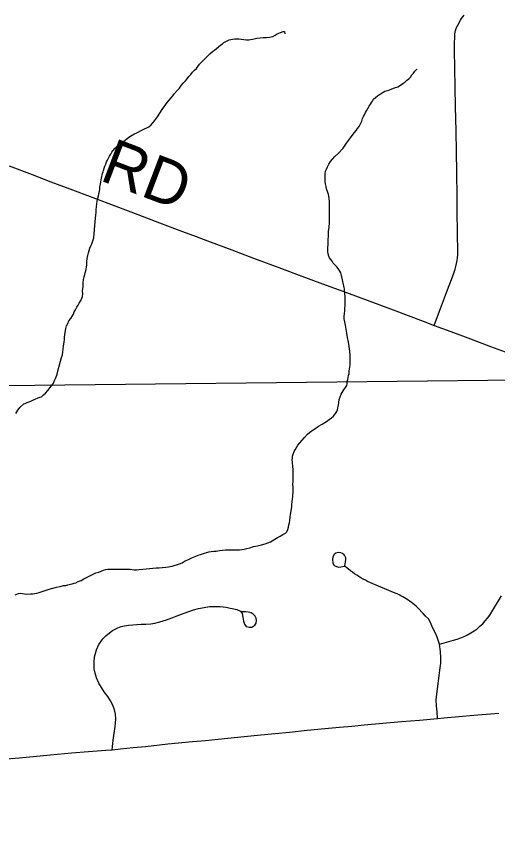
# Model space of a CAD drawing. Extents: x 103424 to 290657, y 38711 to 110967.
# Drawn here: x 123993 to 127210, y 93661 to 99204 of the extents above; entities that cross this region are included whole.
import ezdxf

# ---------------------------------------------------------------- set-up
doc = ezdxf.new("R2010")
doc.units = 0
for name, color, linetype in [('GM_X_Corporation', 7, 'Continuous'), ('GM_X_County_Road', 7, 'Continuous'), ('GM_X_County_Road_Text', 7, 'Continuous'), ('GM_X_Minor_River', 7, 'Continuous'), ('GM_X_Township_Road', 7, 'Continuous')]:
    doc.layers.add(name, color=color, linetype=linetype)

msp = doc.modelspace()

# ---------------------------------------------------------------- linework, layer by layer
at = {"layer": 'GM_X_Corporation'}
for points in [[(148354.5, 110967.2), (119699, 110967.2), (119716.9, 106542.5), (119719.8, 106322.8), (119720.8, 106006.3), (119709.7, 99445.7), (119706.4, 99064.2), (119663.9, 96690), (127752.9, 96778.3), (127904.6, 96781), (127960.9, 96782.1), (128017.2, 96783.1), (128144.7, 96785.8), (131350.5, 96844.5), (131500.4, 96848.9), (132289.6, 96863.9), (132581, 96869.6), (132838, 96874.6), (133225.9, 96882.3), (133496.3, 96888.5), (133864.7, 96896.9), (134160.1, 96903.7)], [(119639, 84504.6), (119641.6, 85722.3), (119634.5, 87732.9), (119633.9, 87813.5), (119633.9, 87824), (119641.1, 89532.2), (119665, 94023.8), (119663.9, 96690), (127752.9, 96778.3), (127904.6, 96781), (127960.9, 96782.1), (128017.2, 96783.1), (128144.7, 96785.8), (131350.5, 96844.5), (131500.4, 96848.9), (132289.6, 96863.9), (132581, 96869.6), (132838, 96874.6), (133225.9, 96882.3), (133496.3, 96888.5), (133864.7, 96896.9), (134160.1, 96903.7)]]:
    msp.add_lwpolyline(points, dxfattribs=at)
at = {"layer": 'GM_X_County_Road'}
for points in [[(123942.5, 98205.2), (124096.9, 98146.8), (124222.8, 98099.2), (124348.8, 98051.6), (124503.2, 97993.2), (124657.6, 97934.9), (124803.4, 97879.9), (124949.1, 97824.8), (125103.6, 97766.8), (125195.4, 97732.3), (125287.2, 97697.8), (125432.3, 97643.5), (125577.5, 97589.2), (125645.1, 97563.9), (125764.8, 97519.2), (125884.5, 97474.6), (126039.3, 97417.4), (126120, 97387.6), (126200.7, 97357.8), (126355.5, 97300.4), (126433.8, 97271.4), (126512.1, 97242.4), (126612.8, 97204.1), (126713.6, 97165.9), (126786.8, 97139), (126898.6, 97097.3), (127031, 97048), (127163.4, 96998.6), (127262.5, 96962.2)], [(123868.8, 94235.6), (124009.4, 94246.7), (124173.7, 94261.9), (124266.4, 94270.6), (124359.1, 94279.2), (124474.4, 94288.4), (124589.7, 94297.7), (124632.2, 94301.1), (124689, 94307.4), (124771.8, 94315), (124854.5, 94322.6), (125005.8, 94339.4), (125169.3, 94355.4), (125256, 94363.8), (125342.6, 94372.2), (125471.6, 94385.2), (125626.1, 94399.9), (125723, 94409.6), (125820, 94419.4), (125937.3, 94430.9), (126054.7, 94442.5), (126153.6, 94451.9), (126236, 94459.2), (126318.4, 94466.5), (126443.2, 94478), (126568, 94489.5), (126689.3, 94499.6), (126810.5, 94509.7), (126851.6, 94514.6), (126951.9, 94522.6), (127051.9, 94531.5), (127135.5, 94538.3), (127219.2, 94545.1)]]:
    msp.add_lwpolyline(points, dxfattribs=at)
at = {"layer": 'GM_X_Minor_River'}
for points in [[(125317.7, 98980), (125329.7, 98990.2), (125343.7, 99000.4), (125359.7, 99014.7), (125369.7, 99020.9), (125379.7, 99031.1), (125397.8, 99039.4), (125415.8, 99047.6), (125438, 99051.9), (125454.1, 99054.1), (125468.3, 99054.2), (125480.4, 99054.3), (125496.6, 99052.5), (125512.8, 99050.6), (125530.9, 99048.8), (125547.1, 99048.9), (125583.4, 99055.3), (125599.5, 99059.5), (125621.7, 99061.8), (125643.9, 99064), (125666.1, 99064.2), (125684.2, 99066.4), (125696.3, 99068.6), (125706.4, 99070.7), (125722.5, 99078.9), (125736.5, 99089.2), (125758.6, 99097.5), (125776.7, 99103.7), (125784.8, 99103.8), (125787, 99087.7)], [(124412.3, 97288.2), (124422.2, 97304.4), (124430.1, 97320.7), (124434, 97330.8), (124435.8, 97349), (124433.5, 97371.2), (124437.3, 97397.5), (124439, 97423.8), (124440.7, 97446), (124444.6, 97464.3), (124448.4, 97478.4), (124452.3, 97490.6), (124456.2, 97502.7), (124458.1, 97514.9), (124460, 97527), (124461.8, 97543.2), (124463.6, 97565.4), (124465.4, 97585.7), (124469.2, 97605.9), (124473, 97624.1), (124478.9, 97640.3), (124482.7, 97654.5), (124490.6, 97670.8), (124496.5, 97685), (124502.4, 97703.2), (124510.2, 97723.5), (124517.3, 97806.4), (124519.1, 97830.6), (124520.8, 97854.9), (124522.6, 97875.1), (124524.4, 97893.3), (124526.2, 97911.5), (124528, 97933.8), (124529.8, 97952), (124531.6, 97970.2), (124535.4, 97988.4), (124541.3, 98004.6), (124545.1, 98026.9), (124548.9, 98047.1), (124550.7, 98065.3), (124554.5, 98083.5), (124556.4, 98097.7), (124558.2, 98111.8), (124560.1, 98124), (124564, 98134.1), (124565.9, 98144.2), (124567.8, 98154.3), (124571.7, 98164.5), (124573.7, 98174.6), (124579.5, 98190.8), (124583.4, 98203), (124589.3, 98217.2), (124595.2, 98231.4), (124601.1, 98243.6), (124615, 98270), (124622.9, 98284.2), (124630.8, 98296.4), (124636.7, 98306.6), (124652.7, 98322.9), (124664.7, 98337.1), (124680.7, 98351.4), (124700.7, 98365.8), (124716.7, 98376), (124732.7, 98388.3), (124750.8, 98402.6), (124776.8, 98417), (124800.9, 98429.4), (124821, 98439.7), (124839.1, 98448), (124877.3, 98466.5), (124893.2, 98480.8), (124905.2, 98493), (124915.2, 98507.3), (124935, 98533.8), (124950.9, 98558.2), (124966.8, 98582.6), (124984.7, 98607), (125000.6, 98629.4), (125014.5, 98645.7), (125026.5, 98659.9), (125038.4, 98674.2), (125050.4, 98690.5), (125066.3, 98708.8), (125082.3, 98725.1), (125094.2, 98743.4), (125110.2, 98759.7), (125122.1, 98774), (125134.1, 98788.2), (125146, 98802.5), (125158, 98816.8), (125169.9, 98831), (125183.9, 98845.3), (125195.9, 98857.5), (125205.8, 98869.8), (125217.8, 98886), (125231.7, 98900.3), (125251.7, 98920.7), (125267.7, 98937), (125285.6, 98955.4), (125303.6, 98969.7), (125317.7, 98980)], [(126618.6, 98786.9), (126628.6, 98799.1), (126638.5, 98813.3), (126648.5, 98825.6), (126658.4, 98837.8), (126668.4, 98850), (126672.4, 98852.1), (126674.4, 98852.1)], [(126190.1, 97255.4), (126191.9, 97269.5), (126191.8, 97283.7), (126191.6, 97295.8), (126191.5, 97307.9), (126191.3, 97324.1), (126191.1, 97336.2), (126189, 97348.3), (126188.9, 97358.4), (126186.7, 97370.5), (126186.6, 97382.6), (126184.4, 97392.7), (126182.3, 97402.8), (126180.2, 97412.8), (126178, 97422.9), (126175.9, 97433), (126173.7, 97443.1), (126167.4, 97471.3), (126163.1, 97489.4), (126156.9, 97501.5), (126144.6, 97519.6), (126136.4, 97529.6), (126120, 97545.6), (126111.8, 97555.6), (126103.6, 97567.6), (126095.4, 97579.7), (126087.2, 97589.7), (126083, 97601.8), (126078.8, 97617.9), (126076.6, 97632), (126076.4, 97648.2), (126076.3, 97662.3), (126078.1, 97678.5), (126077.9, 97690.6), (126077.8, 97704.8), (126077.6, 97716.9), (126079.5, 97731), (126079.3, 97749.2), (126081.1, 97769.4), (126084.8, 97793.7), (126086.5, 97826.1), (126086.1, 97854.3), (126087.8, 97882.6), (126087.5, 97910.9), (126087.2, 97939.2), (126086.9, 97965.4), (126084.6, 97989.7), (126080.3, 98013.9), (126074, 98034), (126067.7, 98052.1), (126063.5, 98068.2), (126059.2, 98086.4), (126057, 98100.5), (126056.8, 98118.7), (126056.6, 98136.9), (126058.4, 98153), (126060.3, 98169.2), (126066.2, 98183.4), (126074, 98199.7), (126081.9, 98215.9), (126093.8, 98234.2), (126107.8, 98250.5), (126121.7, 98268.8), (126143.7, 98289.2), (126177.6, 98323.9), (126187.6, 98338.1), (126199.5, 98356.5), (126213.4, 98374.8), (126227.3, 98393.1), (126239.2, 98409.4), (126253.2, 98429.7), (126267.1, 98444), (126275.1, 98456.2), (126285, 98468.4), (126290.9, 98482.6), (126298.8, 98494.8), (126302.8, 98505), (126306.6, 98521.2), (126314.5, 98535.4), (126320.5, 98547.5), (126328.4, 98561.8), (126334.3, 98574), (126344.2, 98590.2), (126352.1, 98604.4), (126362, 98618.7), (126368, 98628.8), (126373.9, 98639), (126381.9, 98651.2), (126393.8, 98663.4), (126407.9, 98673.7), (126427.9, 98688), (126458, 98704.5), (126484.1, 98712.8), (126504.3, 98721.1), (126522.4, 98727.3), (126544.5, 98733.6), (126562.5, 98745.9), (126576.6, 98756.2), (126590.6, 98764.4), (126602.6, 98776.6), (126618.6, 98786.9)], [(123988.7, 96548.6), (124000.5, 96570.9), (124016.4, 96591.3), (124040.4, 96613.7), (124050.5, 96615.9), (124064.5, 96624.1), (124088.7, 96632.4), (124110.8, 96642.7), (124132.9, 96651), (124149, 96659.3), (124159, 96661.4), (124173, 96673.6), (124187, 96685.9), (124200.9, 96704.2), (124216.9, 96722.6), (124224.9, 96732.8), (124232.8, 96742.9), (124238.8, 96753.1), (124246.6, 96769.3), (124254.5, 96787.6), (124264.3, 96811.9), (124272, 96842.3), (124293.3, 96923.3), (124299.2, 96941.6), (124303, 96961.8), (124304.8, 96980), (124306.5, 97002.3), (124310.3, 97026.5), (124314.1, 97044.8), (124313.9, 97060.9), (124315.8, 97075.1), (124317.6, 97091.3), (124319.5, 97103.4), (124321.4, 97117.6), (124327.2, 97135.8), (124335.1, 97152), (124343, 97168.3), (124354.9, 97184.6), (124362.8, 97196.8), (124372.8, 97213), (124378.6, 97229.2), (124386.5, 97243.5), (124396.5, 97259.7), (124404.4, 97273.9), (124412.3, 97288.2)], [(125554.3, 95651), (125578.5, 95659.3), (125604.6, 95665.6), (125630.8, 95671.9), (125657, 95678.3), (125673.1, 95684.5), (125691.2, 95690.7), (125703.2, 95698.9), (125721.3, 95709.2), (125739.3, 95719.5), (125757.4, 95729.8), (125775.5, 95740.1), (125791.5, 95748.3), (125801.5, 95758.5), (125807.4, 95772.7), (125811.3, 95788.9), (125815.1, 95805.1), (125819, 95819.3), (125820.8, 95835.5), (125822.6, 95855.7), (125826.4, 95873.9), (125833.9, 95924.5), (125835.7, 95940.7), (125837.5, 95958.9), (125839.3, 95979.1), (125841.2, 95991.2), (125841.1, 96005.4), (125842.9, 96021.6), (125842.7, 96039.7), (125842.5, 96057.9), (125842.2, 96076.1), (125844.1, 96094.3), (125843.8, 96112.5), (125843.6, 96128.7), (125843.5, 96144.8), (125843.3, 96161), (125843.1, 96179.1), (125840.9, 96191.2), (125840.8, 96203.4), (125838.6, 96213.4), (125838.5, 96223.5), (125836.3, 96237.7), (125838.2, 96253.8), (125840.1, 96264), (125843.9, 96278.1), (125849.8, 96294.4), (125857.7, 96306.6), (125865.6, 96322.8), (125875.6, 96337.1), (125887.5, 96353.3), (125903.4, 96371.7), (125919.4, 96390), (125939.3, 96410.4), (125963.3, 96430.9), (125989.4, 96447.3), (126013.5, 96463.7), (126037.5, 96478.1), (126065.6, 96496.5), (126083.6, 96508.8), (126099.6, 96521.1), (126111.7, 96529.3), (126119.6, 96539.5), (126127.6, 96549.7), (126135.5, 96561.9), (126139.4, 96574), (126143.3, 96588.2), (126147.1, 96604.4), (126148.9, 96622.6), (126150.7, 96642.8), (126164.4, 96679.3), (126172.4, 96689.5), (126178.3, 96701.7), (126186.3, 96713.9), (126194.2, 96724.1), (126202.2, 96736.3), (126204, 96750.4), (126205.9, 96762.6), (126209.8, 96776.8), (126211.6, 96790.9), (126213.5, 96803.1), (126217.4, 96815.2), (126219.3, 96825.3), (126219.2, 96835.4), (126221.1, 96845.6), (126222.9, 96859.7), (126224.7, 96877.9), (126224.5, 96900.1), (126224.1, 96936.5), (126221.7, 96966.8), (126217.3, 96997), (126212.9, 97027.3), (126206.5, 97057.5), (126202.1, 97087.8), (126197.8, 97114), (126193.4, 97140.2), (126189.1, 97162.4), (126184.9, 97182.6), (126184.6, 97200.8), (126186.5, 97216.9), (126188.2, 97239.2), (126190.1, 97255.4)], [(123982.6, 95336.3), (124004.7, 95346.7), (124016.8, 95348.8), (124030.9, 95344.9), (124045.1, 95343), (124061.3, 95341.2), (124085.5, 95343.4), (124101.7, 95343.6), (124115.8, 95345.7), (124127.9, 95347.9), (124144, 95352.1), (124210.4, 95375), (124234.5, 95381.3), (124260.7, 95387.6), (124284.9, 95391.9), (124307, 95398.2), (124321.2, 95400.3), (124335.2, 95404.5), (124353.4, 95408.7), (124365.5, 95410.9), (124377.5, 95415), (124389.6, 95417.2), (124405.7, 95425.4), (124423.8, 95431.6), (124443.8, 95444), (124474, 95458.4), (124500.1, 95472.8), (124522.2, 95483.1), (124542.3, 95489.4), (124558.4, 95495.6), (124574.5, 95501.8), (124590.6, 95506), (124602.7, 95508.2), (124616.8, 95508.3), (124628.9, 95508.4), (124643.1, 95508.6), (124659.2, 95508.7), (124675.4, 95508.9), (124693.5, 95509.1), (124709.7, 95509.2), (124725.9, 95507.4), (124738, 95507.5), (124752.1, 95507.6), (124766.3, 95505.8), (124780.4, 95503.9), (124794.6, 95504), (124810.7, 95506.2), (124836.9, 95508.5), (124859.1, 95510.7), (124881.3, 95513), (124903.5, 95515.2), (124925.7, 95517.5), (124945.9, 95517.7), (124970.1, 95519.9), (124992.3, 95522.2), (125008.4, 95524.3), (125020.5, 95526.5), (125034.7, 95528.6), (125083, 95543.3), (125101, 95551.5), (125121.1, 95563.8), (125143.2, 95574.2), (125165.3, 95584.5), (125187.4, 95592.8), (125207.5, 95601.1), (125223.6, 95607.3), (125237.7, 95611.5), (125249.8, 95615.6), (125265.9, 95619.8), (125280, 95624), (125294.1, 95626.2), (125312.2, 95628.4), (125328.4, 95628.5), (125350.5, 95632.8), (125370.7, 95635), (125390.9, 95637.2), (125407, 95637.4), (125423.2, 95637.6), (125435.3, 95637.7), (125451.5, 95637.8), (125467.6, 95638), (125483.8, 95638.2), (125499.9, 95640.4), (125516, 95642.5), (125534.2, 95646.8), (125554.3, 95651)]]:
    msp.add_lwpolyline(points, dxfattribs=at)
at = {"layer": 'GM_X_Township_Road'}
for points in [[(126786.8, 97139), (126823.2, 97234.7), (126869.7, 97357.8), (126916.2, 97480.9), (126927.3, 97513.6), (126932.5, 97532.8), (126936.8, 97552.2), (126940.6, 97571.8), (126943.7, 97591.5), (126945.9, 97611.2), (126943.7, 97776.3), (126942.1, 97887.2), (126940.6, 97998.1), (126937.8, 98163.1), (126935.5, 98300.4), (126933.2, 98437.6), (126930.4, 98602.7), (126928.1, 98732.3), (126925.9, 98862), (126924.1, 98977.8), (126923.5, 99021.4), (126924.7, 99070.5), (126926.5, 99089.3), (126930.8, 99111.2), (126937.5, 99130.6), (126944.7, 99146.9), (126962.3, 99179.3), (126969.8, 99191.1), (126978.2, 99202.6), (126987.2, 99213.6)], [(126810.5, 94509.7), (126808.1, 94553.8), (126802.2, 94593.7), (126799.9, 94634.3), (126815.2, 94760.7), (126820.2, 94794.8), (126825.8, 94832.4), (126831.1, 94880), (126831.7, 94914.7), (126829.3, 94957), (126821.8, 95006.8), (126806.4, 95053.4), (126796.4, 95081.6), (126777, 95119.3), (126761.7, 95151.6), (126749.4, 95175.7), (126730, 95193.3), (126713.4, 95211.3), (126704.4, 95221.8), (126685.8, 95241.8), (126675.9, 95251.4), (126665.9, 95260.8), (126655.6, 95269.9), (126645, 95278.6), (126634.2, 95287.1), (126623.1, 95295.2), (126611.8, 95303), (126600.2, 95310.5), (126588.6, 95317.7), (126576.5, 95324.5), (126564.5, 95331), (126552.1, 95337.1), (126539.8, 95342.8), (126527.2, 95348.3), (126387.5, 95405.9), (126372.2, 95412.5), (126356.8, 95419.5), (126341.7, 95426.8), (126326.9, 95434.4), (126312, 95442.4), (126297.4, 95450.7), (126283.1, 95459.4), (126269, 95468.4), (126254.9, 95477.7), (126241.3, 95487.4), (126227.7, 95497.3), (126214.4, 95507.6), (126201.6, 95518.2), (126192, 95526.4), (126190.7, 95527.5), (126190.2, 95528.5), (126189.8, 95529.7), (126194.4, 95556.8), (126196.4, 95572.1), (126195.9, 95585), (126190, 95597.9), (126185.5, 95604.3), (126174.6, 95613.8), (126163.2, 95618.7), (126145.4, 95619.2), (126129.5, 95615.7), (126117.6, 95607.3), (126109.2, 95592), (126105.7, 95575.1), (126108.7, 95548.8), (126118.1, 95534), (126128, 95527.5), (126144.4, 95522.1), (126162.7, 95523.1), (126186.4, 95528.2)], [(126821.8, 95006.8), (126916.6, 95034.4), (126940.7, 95041.1), (126964.7, 95049.2), (126987.8, 95058.7), (127010.5, 95069.7), (127032.6, 95082), (127053.8, 95095.6), (127073.9, 95110.5), (127093.3, 95126.6), (127111.7, 95143.9), (127128.8, 95162.3), (127145, 95181.6), (127159.8, 95201.9), (127173.4, 95223.1), (127238.2, 95331.1)], [(124632.2, 94301.1), (124639.2, 94365.9), (124651.7, 94457.4), (124653.8, 94478.8), (124655.8, 94508.3), (124653.8, 94537.8), (124650.1, 94559.8), (124643.6, 94580.8), (124633.8, 94604.2), (124621.9, 94627), (124603.9, 94656.1), (124579, 94688.3), (124543.6, 94745.6), (124526.9, 94782.3), (124518.5, 94813.8), (124511.7, 94843), (124511, 94887.7), (124515.1, 94923), (124528, 94968.1), (124542.9, 95003.7), (124570.4, 95043), (124590.4, 95063.7), (124613.4, 95083), (124635.1, 95098), (124671.1, 95115.9), (124693.5, 95124.1), (124714.8, 95128.8), (124742.6, 95134.6), (124825.4, 95139.7), (124856.9, 95140.3), (124890.5, 95143.4), (124918.3, 95147.8), (124951.8, 95156.6), (124995.9, 95169.2), (125113.6, 95213.9), (125176, 95236), (125209.9, 95244.8), (125247.9, 95252.2), (125284.5, 95258.3), (125325.9, 95259), (125355.4, 95258.3), (125395.4, 95254.2), (125422.3, 95248.7), (125435.7, 95245.3), (125466.9, 95238.3), (125490.1, 95228.7), (125502, 95211.8), (125507, 95188), (125511, 95160.3), (125517.4, 95141.4), (125529.3, 95125.1), (125548.6, 95120.6), (125567.5, 95121.1), (125586.3, 95134), (125595.7, 95147.9), (125599.2, 95164.2), (125596.7, 95180.1), (125588.3, 95194), (125576.9, 95207.3), (125563.5, 95215.8), (125545.7, 95220.2), (125527.8, 95222.2), (125499.5, 95223.2)]]:
    msp.add_lwpolyline(points, dxfattribs=at)

# ---------------------------------------------------------------- texts
at = {"layer": 'GM_X_County_Road_Text'}
msp.add_text('RD', height=301.87, rotation=339.2116, dxfattribs=at).set_placement((124540.6, 98111.8))

doc.saveas('drawing.dxf')
